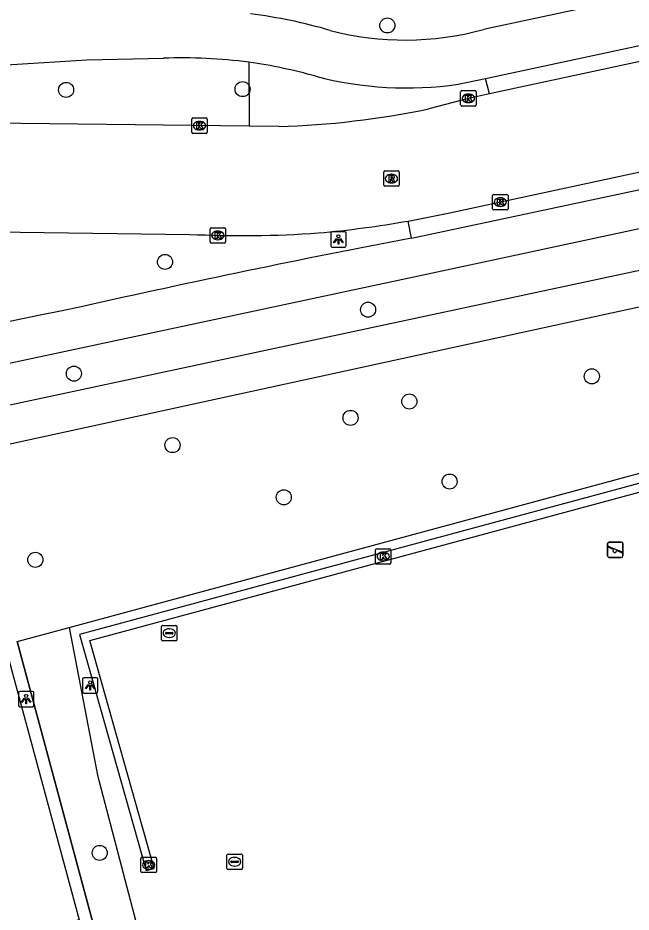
# Model space of a CAD drawing. Extents: x 159053 to 160041, y 380450 to 381422.
# Drawn here: x 159553.7 to 159593.5, y 380758.1 to 380816.2 of the extents above; entities that cross this region are included whole.
import ezdxf

# ---------------------------------------------------------------- set-up
doc = ezdxf.new("R2010")
doc.units = 0
for name, color, linetype in [('IMGEO_Berm_groen', 7, 'Continuous'), ('IMGEO_Boom', 7, 'Continuous'), ('IMGEO_Fietspad_gesloten', 7, 'Continuous'), ('IMGEO_Groenvoorziening', 7, 'Continuous'), ('IMGEO_Hek', 7, 'Continuous'), ('IMGEO_Kolk', 7, 'Continuous'), ('IMGEO_Lichtpunt', 7, 'Continuous'), ('IMGEO_Parkeervlak_gesloten', 7, 'Continuous'), ('IMGEO_Rijbaan_lokaal_gesloten', 7, 'Continuous'), ('IMGEO_Rijbaan_lokaal_open', 7, 'Continuous'), ('IMGEO_Rioolput', 7, 'Continuous'), ('IMGEO_Speelvoorziening', 7, 'Continuous'), ('IMGEO_Verkeerseiland_open', 7, 'Continuous'), ('IMGEO_Voetpad_open', 7, 'Continuous'), ('IMGEO_Waterleidingput', 7, 'Continuous')]:
    doc.layers.add(name, color=color, linetype=linetype)

msp = doc.modelspace()

# ---------------------------------------------------------------- linework, layer by layer
at = {"layer": 'IMGEO_Berm_groen'}
for points in [[(159568.714, 380813.308), (159568.738, 380809.156)], [(159518.007, 380746.141), (159518.033, 380746.058), (159558.661, 380757.138), (159553.651, 380775.706)]]:
    msp.add_lwpolyline(points, dxfattribs=at)
at = {"layer": 'IMGEO_Boom'}
for centre in [(159577.704, 380815.702), (159568.3, 380811.569), (159556.838, 380811.516), (159563.263, 380800.348), (159576.453, 380797.248), (159557.343, 380793.097), (159590.989, 380792.919), (159579.133, 380791.288), (159575.314, 380790.224), (159563.749, 380788.457), (159581.75, 380786.09), (159570.979, 380785.067), (159554.841, 380781.01), (159559.021, 380761.984)]:
    msp.add_circle(centre, 0.489, dxfattribs=at)
at = {"layer": 'IMGEO_Fietspad_gesloten'}
for points in [[(159701.47, 380840.418), (159689.195, 380837.604), (159669.796, 380833.379), (159641.299, 380827.696), (159583.943, 380815.437)], [(159584.084, 380812.266), (159641.97, 380824.675), (159670.378, 380830.356), (159689.881, 380834.577), (159702.755, 380837.567)], [(159548.408, 380812.863), (159558.175, 380813.469), (159563.161, 380813.573)], [(159579.274, 380801.887), (159630.529, 380812.809)], [(159582.295, 380811.882), (159584.084, 380812.266)], [(159609.517, 380805.8), (159580.041, 380799.489), (159531.309, 380789.098), (159521.713, 380787.099), (159506.465, 380783.743)]]:
    msp.add_lwpolyline(points, dxfattribs=at)
for centre, radius, start, end in [((159564.551, 380782.844), 33.88, 73.80616, 82.77199), ((159578.865, 380834.022), 19.266, 255.37404, 285.28287), ((159564.427, 380781.793), 31.805, 82.25391, 92.2817), ((159564.449, 380782.035), 31.563, 74.17353, 82.23406), ((159578.962, 380835.026), 23.382, 255.37299, 278.19591), ((159694.458, 380193.165), 619.524, 100.714929, 102.732286), ((159959.553, 378841.286), 1996.975, 101.602577, 102.953036)]:
    msp.add_arc(centre, radius, start, end, dxfattribs=at)
at = {"layer": 'IMGEO_Groenvoorziening'}
for points in [[(159557.036, 380776.621), (159694.564, 380813.798), (159694.886, 380812.603)], [(159553.651, 380775.706), (159557.036, 380776.621)], [(159557.036, 380776.621), (159558.877, 380767.036), (159562.896, 380751.667)]]:
    msp.add_lwpolyline(points, dxfattribs=at)
at = {"layer": 'IMGEO_Hek'}
for points in [[(159557.036, 380776.621), (159694.564, 380813.798)], [(159553.651, 380775.706), (159557.036, 380776.621)], [(159553.651, 380775.706), (159558.661, 380757.138), (159518.033, 380746.058), (159517.334, 380748.304), (159508.537, 380745.958)]]:
    msp.add_lwpolyline(points, dxfattribs=at)
at = {"layer": 'IMGEO_Kolk'}
for p, q in [((159582.468, 380810.542), (159582.468, 380811.394)), ((159582.543, 380811.468), (159583.395, 380811.468)), ((159582.956, 380811.248), (159582.981, 380811.248)), ((159583.469, 380811.394), (159583.469, 380810.542)), ((159583.395, 380810.468), (159582.543, 380810.468)), ((159582.979, 380810.688), (159582.954, 380810.688)), ((159565.003, 380808.77), (159565.003, 380809.622)), ((159565.078, 380809.696), (159565.93, 380809.696)), ((159565.491, 380809.476), (159565.516, 380809.476)), ((159566.004, 380809.622), (159566.004, 380808.77)), ((159565.93, 380808.696), (159565.078, 380808.696)), ((159565.514, 380808.916), (159565.489, 380808.916)), ((159584.542, 380803.804), (159584.542, 380804.656)), ((159584.617, 380804.73), (159585.469, 380804.73)), ((159585.543, 380804.656), (159585.543, 380803.804)), ((159585.053, 380803.95), (159585.028, 380803.95)), ((159585.03, 380804.51), (159585.055, 380804.51)), ((159585.469, 380803.73), (159584.617, 380803.73)), ((159566.196, 380801.646), (159566.196, 380802.498)), ((159566.271, 380802.572), (159567.123, 380802.572)), ((159566.684, 380802.352), (159566.709, 380802.352)), ((159567.197, 380802.498), (159567.197, 380801.646)), ((159566.707, 380801.792), (159566.682, 380801.792)), ((159567.123, 380801.572), (159566.271, 380801.572)), ((159576.938, 380780.806), (159576.938, 380781.658)), ((159577.013, 380781.732), (159577.865, 380781.732)), ((159577.426, 380781.512), (159577.451, 380781.512)), ((159577.939, 380781.658), (159577.939, 380780.806)), ((159577.865, 380780.732), (159577.013, 380780.732)), ((159577.449, 380780.952), (159577.424, 380780.952)), ((159561.7, 380760.777), (159561.7, 380761.629)), ((159561.775, 380761.703), (159562.627, 380761.703)), ((159562.701, 380761.629), (159562.701, 380760.777)), ((159562.188, 380761.483), (159562.213, 380761.483)), ((159562.627, 380760.703), (159561.775, 380760.703)), ((159562.211, 380760.923), (159562.186, 380760.923))]:
    msp.add_line(p, q, dxfattribs=at)
for points in [[(159582.468, 380810.542), (159582.468, 380811.394)], [(159582.543, 380811.468), (159583.395, 380811.468)], [(159582.789, 380811.168), (159582.912, 380811.168), (159582.912, 380811.017), (159583.042, 380811.168), (159583.206, 380811.168), (159583.06, 380811.017), (159583.213, 380810.768), (159583.061, 380810.768), (159582.976, 380810.932), (159582.912, 380810.865), (159582.912, 380810.768), (159582.789, 380810.768), (159582.789, 380811.168)], [(159583.469, 380811.394), (159583.469, 380810.542)], [(159583.395, 380810.468), (159582.543, 380810.468)], [(159565.003, 380808.77), (159565.003, 380809.622)], [(159565.078, 380809.696), (159565.93, 380809.696)], [(159565.324, 380809.396), (159565.447, 380809.396), (159565.447, 380809.245), (159565.577, 380809.396), (159565.741, 380809.396), (159565.595, 380809.245), (159565.748, 380808.996), (159565.596, 380808.996), (159565.511, 380809.16), (159565.447, 380809.093), (159565.447, 380808.996), (159565.324, 380808.996), (159565.324, 380809.396)], [(159566.004, 380809.622), (159566.004, 380808.77)], [(159565.93, 380808.696), (159565.078, 380808.696)], [(159584.542, 380803.804), (159584.542, 380804.656)], [(159584.617, 380804.73), (159585.469, 380804.73)], [(159585.543, 380804.656), (159585.543, 380803.804)], [(159584.863, 380804.43), (159584.986, 380804.43), (159584.986, 380804.279), (159585.116, 380804.43), (159585.28, 380804.43), (159585.134, 380804.279), (159585.287, 380804.03), (159585.135, 380804.03), (159585.05, 380804.194), (159584.986, 380804.127), (159584.986, 380804.03), (159584.863, 380804.03), (159584.863, 380804.43)], [(159585.469, 380803.73), (159584.617, 380803.73)], [(159566.196, 380801.646), (159566.196, 380802.498)], [(159566.271, 380802.572), (159567.123, 380802.572)], [(159566.517, 380802.272), (159566.64, 380802.272), (159566.64, 380802.121), (159566.77, 380802.272), (159566.934, 380802.272), (159566.788, 380802.121), (159566.941, 380801.872), (159566.789, 380801.872), (159566.704, 380802.036), (159566.64, 380801.969), (159566.64, 380801.872), (159566.517, 380801.872), (159566.517, 380802.272)], [(159567.197, 380802.498), (159567.197, 380801.646)], [(159567.123, 380801.572), (159566.271, 380801.572)], [(159576.938, 380780.806), (159576.938, 380781.658)], [(159577.013, 380781.732), (159577.865, 380781.732)], [(159577.259, 380781.432), (159577.382, 380781.432), (159577.382, 380781.281), (159577.512, 380781.432), (159577.676, 380781.432), (159577.53, 380781.281), (159577.683, 380781.032), (159577.531, 380781.032), (159577.446, 380781.196), (159577.382, 380781.129), (159577.382, 380781.032), (159577.259, 380781.032), (159577.259, 380781.432)], [(159577.939, 380781.658), (159577.939, 380780.806)], [(159577.865, 380780.732), (159577.013, 380780.732)], [(159561.7, 380760.777), (159561.7, 380761.629)], [(159561.775, 380761.703), (159562.627, 380761.703)], [(159562.701, 380761.629), (159562.701, 380760.777)], [(159562.021, 380761.403), (159562.144, 380761.403), (159562.144, 380761.252), (159562.274, 380761.403), (159562.438, 380761.403), (159562.292, 380761.252), (159562.445, 380761.003), (159562.293, 380761.003), (159562.208, 380761.167), (159562.144, 380761.1), (159562.144, 380761.003), (159562.021, 380761.003), (159562.021, 380761.403)], [(159562.627, 380760.703), (159561.775, 380760.703)]]:
    msp.add_lwpolyline(points, dxfattribs=at)
for centre, start, end in [((159582.545, 380811.392), 91.55205, 178.44795), ((159582.545, 380811.392), 91.55205, 178.44795), ((159583.393, 380811.392), 1.55205, 88.44795), ((159583.393, 380811.392), 1.55205, 88.44795), ((159582.545, 380810.544), 181.55205, 268.44795), ((159582.545, 380810.544), 181.55205, 268.44795), ((159583.393, 380810.544), 271.55205, 358.44795), ((159583.393, 380810.544), 271.55205, 358.44795), ((159565.08, 380809.62), 91.55205, 178.44795), ((159565.08, 380809.62), 91.55205, 178.44795), ((159565.928, 380809.62), 1.55205, 88.44795), ((159565.928, 380809.62), 1.55205, 88.44795), ((159565.08, 380808.772), 181.55205, 268.44795), ((159565.08, 380808.772), 181.55205, 268.44795), ((159565.928, 380808.772), 271.55205, 358.44795), ((159565.928, 380808.772), 271.55205, 358.44795), ((159584.619, 380804.654), 91.55205, 178.44795), ((159584.619, 380804.654), 91.55205, 178.44795), ((159585.467, 380804.654), 1.55205, 88.44795), ((159585.467, 380804.654), 1.55205, 88.44795), ((159584.619, 380803.806), 181.55205, 268.44795), ((159584.619, 380803.806), 181.55205, 268.44795), ((159585.467, 380803.806), 271.55205, 358.44795), ((159585.467, 380803.806), 271.55205, 358.44795), ((159566.273, 380802.496), 91.55205, 178.44795), ((159566.273, 380802.496), 91.55205, 178.44795), ((159567.121, 380802.496), 1.55205, 88.44795), ((159567.121, 380802.496), 1.55205, 88.44795), ((159566.273, 380801.648), 181.55205, 268.44795), ((159566.273, 380801.648), 181.55205, 268.44795), ((159567.121, 380801.648), 271.55205, 358.44795), ((159567.121, 380801.648), 271.55205, 358.44795), ((159577.015, 380781.656), 91.55205, 178.44795), ((159577.015, 380781.656), 91.55205, 178.44795), ((159577.863, 380781.656), 1.55205, 88.44795), ((159577.863, 380781.656), 1.55205, 88.44795), ((159577.015, 380780.808), 181.55205, 268.44795), ((159577.015, 380780.808), 181.55205, 268.44795), ((159577.863, 380780.808), 271.55205, 358.44795), ((159577.863, 380780.808), 271.55205, 358.44795), ((159561.777, 380761.627), 91.55205, 178.44795), ((159561.777, 380761.627), 91.55205, 178.44795), ((159562.625, 380761.627), 1.55205, 88.44795), ((159562.625, 380761.627), 1.55205, 88.44795), ((159561.777, 380760.779), 181.55205, 268.44795), ((159561.777, 380760.779), 181.55205, 268.44795), ((159562.625, 380760.779), 271.55205, 358.44795), ((159562.625, 380760.779), 271.55205, 358.44795)]:
    msp.add_arc(centre, 0.0765, start, end, dxfattribs=at)
for centre, major_axis, ratio, start_param, end_param in [((159582.955, 380810.968), (-0.387, 0.002), 0.722429, 4.712389, 7.853982), ((159582.98, 380810.968), (-0.39, 0.002), 0.717154, 1.570796, 4.712389), ((159565.49, 380809.196), (-0.387, 0.002), 0.722429, 4.712389, 7.853982), ((159565.515, 380809.196), (-0.39, 0.002), 0.717154, 1.570796, 4.712389), ((159585.029, 380804.23), (-0.387, 0.002), 0.722429, 4.712389, 7.853982), ((159585.054, 380804.23), (-0.39, 0.002), 0.717154, 1.570796, 4.712389), ((159566.683, 380802.072), (-0.387, 0.002), 0.722429, 4.712389, 7.853982), ((159566.708, 380802.072), (-0.39, 0.002), 0.717154, 1.570796, 4.712389), ((159577.425, 380781.232), (-0.387, 0.002), 0.722429, 4.712389, 7.853982), ((159577.45, 380781.232), (-0.39, 0.002), 0.717154, 1.570796, 4.712389), ((159562.187, 380761.203), (-0.387, 0.002), 0.722429, 4.712389, 7.853982), ((159562.212, 380761.203), (-0.39, 0.002), 0.717154, 1.570796, 4.712389)]:
    msp.add_ellipse(centre, major_axis=major_axis, ratio=ratio, start_param=start_param, end_param=end_param, dxfattribs=at)
at = {"layer": 'IMGEO_Lichtpunt'}
for p, q in [((159574.031, 380802.213), (159574.031, 380801.406)), ((159574.031, 380802.213), (159574.031, 380801.406)), ((159574.933, 380802.308), (159574.125, 380802.308)), ((159574.933, 380802.308), (159574.125, 380802.308)), ((159575.027, 380801.406), (159575.027, 380802.213)), ((159575.027, 380801.406), (159575.027, 380802.213)), ((159574.125, 380801.312), (159574.933, 380801.312)), ((159574.125, 380801.312), (159574.933, 380801.312)), ((159557.904, 380773.257), (159557.904, 380772.45)), ((159557.904, 380773.257), (159557.904, 380772.45)), ((159558.806, 380773.352), (159557.998, 380773.352)), ((159558.806, 380773.352), (159557.998, 380773.352)), ((159558.9, 380772.45), (159558.9, 380773.257)), ((159558.9, 380772.45), (159558.9, 380773.257)), ((159553.745, 380772.373), (159553.745, 380771.566)), ((159553.745, 380772.373), (159553.745, 380771.566)), ((159554.647, 380772.468), (159553.839, 380772.468)), ((159554.647, 380772.468), (159553.839, 380772.468)), ((159554.741, 380771.566), (159554.741, 380772.373)), ((159554.741, 380771.566), (159554.741, 380772.373)), ((159557.998, 380772.356), (159558.806, 380772.356)), ((159557.998, 380772.356), (159558.806, 380772.356)), ((159553.839, 380771.472), (159554.647, 380771.472)), ((159553.839, 380771.472), (159554.647, 380771.472))]:
    msp.add_line(p, q, dxfattribs=at)
for points in [[(159574.405, 380801.877), (159574.444, 380801.849), (159574.256, 380801.587), (159574.218, 380801.614), (159574.405, 380801.877)], [(159574.507, 380801.829), (159574.554, 380801.829), (159574.554, 380801.507), (159574.507, 380801.507), (159574.507, 380801.829)], [(159574.617, 380801.849), (159574.655, 380801.876), (159574.842, 380801.614), (159574.803, 380801.586), (159574.617, 380801.849)], [(159558.278, 380772.921), (159558.317, 380772.893), (159558.129, 380772.631), (159558.091, 380772.658), (159558.278, 380772.921)], [(159558.38, 380772.873), (159558.427, 380772.873), (159558.427, 380772.551), (159558.38, 380772.551), (159558.38, 380772.873)], [(159558.49, 380772.893), (159558.528, 380772.92), (159558.715, 380772.658), (159558.676, 380772.63), (159558.49, 380772.893)], [(159554.119, 380772.037), (159554.158, 380772.009), (159553.97, 380771.747), (159553.932, 380771.774), (159554.119, 380772.037)], [(159554.331, 380772.009), (159554.369, 380772.036), (159554.556, 380771.774), (159554.517, 380771.746), (159554.331, 380772.009)], [(159554.221, 380771.989), (159554.268, 380771.989), (159554.268, 380771.667), (159554.221, 380771.667), (159554.221, 380771.989)]]:
    msp.add_lwpolyline(points, dxfattribs=at)
for centre in [(159574.53, 380802.011), (159558.403, 380773.055), (159554.244, 380772.171)]:
    msp.add_circle(centre, 0.0994, dxfattribs=at)
for centre, start, end in [((159574.125, 380802.213), 90, 180), ((159574.125, 380802.213), 90, 180), ((159574.933, 380802.213), 0, 90), ((159574.933, 380802.213), 0, 90), ((159574.125, 380801.406), 180, 270), ((159574.125, 380801.406), 180, 270), ((159574.933, 380801.406), 270, 0), ((159574.933, 380801.406), 270, 360), ((159557.998, 380773.257), 90, 180), ((159557.998, 380773.257), 90, 180), ((159558.806, 380773.257), 0, 90), ((159558.806, 380773.257), 0, 90), ((159553.839, 380772.373), 90, 180), ((159553.839, 380772.373), 90, 180), ((159554.647, 380772.373), 0, 90), ((159554.647, 380772.373), 0, 90), ((159557.998, 380772.45), 180, 270), ((159557.998, 380772.45), 180, 270), ((159558.806, 380772.45), 270, 0), ((159558.806, 380772.45), 270, 360), ((159553.839, 380771.566), 180, 270), ((159553.839, 380771.566), 180, 270), ((159554.647, 380771.566), 270, 0), ((159554.647, 380771.566), 270, 360)]:
    msp.add_arc(centre, 0.0946, start, end, dxfattribs=at)
at = {"layer": 'IMGEO_Parkeervlak_gesloten'}
msp.add_lwpolyline([(159510.851, 380770.152), (159509.689, 380774.271), (159550.171, 380785.338), (159557.689, 380757.639), (159529.134, 380750), (159518.45, 380747.142)], dxfattribs=at)
at = {"layer": 'IMGEO_Rijbaan_lokaal_gesloten'}
for points in [[(159702.959, 380836.47), (159681.481, 380831.636), (159662.364, 380827.617), (159642.223, 380823.623), (159622.142, 380819.406), (159584.34, 380811.262)], [(159579.06, 380803.004), (159581.659, 380803.506), (159608.509, 380809.291), (159639.258, 380815.783)], [(159584.34, 380811.262), (159582.969, 380810.968), (159580.4, 380810.281)], [(159568.738, 380809.156), (159544.602, 380809.444)], [(159570.652, 380809.133), (159568.738, 380809.156)], [(159531.854, 380802.585), (159564.839, 380802.14)]]:
    msp.add_lwpolyline(points, dxfattribs=at)
for centre, radius, start, end in [((159568.811, 380866.724), 57.621, 271.83073, 281.60258), ((159567.131, 380870.605), 68.645, 275.0977, 280.00789), ((159568.269, 380872.814), 70.757, 267.22183, 274.02086)]:
    msp.add_arc(centre, radius, start, end, dxfattribs=at)
at = {"layer": 'IMGEO_Rijbaan_lokaal_open'}
msp.add_lwpolyline([(159694.636, 380812.539), (159694.48, 380813.062), (159557.701, 380776.164), (159562.046, 380760.831), (159562.553, 380760.977), (159558.38, 380775.781), (159668.02, 380805.359)], dxfattribs=at)
at = {"layer": 'IMGEO_Rioolput'}
for p, q in [((159577.547, 380806.257), (159578.399, 380806.257)), ((159577.472, 380805.331), (159577.472, 380806.183)), ((159577.96, 380806.037), (159577.985, 380806.037)), ((159578.473, 380806.183), (159578.473, 380805.331)), ((159578.399, 380805.257), (159577.547, 380805.257)), ((159577.983, 380805.477), (159577.958, 380805.477))]:
    msp.add_line(p, q, dxfattribs=at)
for points in [[(159577.547, 380806.257), (159578.399, 380806.257)], [(159577.472, 380805.331), (159577.472, 380806.183)], [(159578.061, 380805.955), (159577.809, 380805.957), (159577.809, 380805.557)], [(159577.809, 380805.557), (159577.933, 380805.557), (159577.933, 380805.719), (159577.944, 380805.719)], [(159577.987, 380805.876), (159577.933, 380805.876), (159577.933, 380805.795)], [(159577.933, 380805.795), (159577.985, 380805.795)], [(159577.991, 380805.69), (159578.062, 380805.557), (159578.202, 380805.557), (159578.137, 380805.683)], [(159578.473, 380806.183), (159578.473, 380805.331)], [(159578.399, 380805.257), (159577.547, 380805.257)]]:
    msp.add_lwpolyline(points, dxfattribs=at)
for centre, radius, start, end in [((159577.549, 380806.181), 0.0765, 91.55205, 178.44795), ((159577.549, 380806.181), 0.0765, 91.55205, 178.44795), ((159578.397, 380806.181), 0.0765, 1.55205, 88.44795), ((159578.397, 380806.181), 0.0765, 1.55205, 88.44795), ((159577.943, 380805.666), 0.0533, 26.02933, 88.69889), ((159577.969, 380805.984), 0.19, 274.7715, 282.96867), ((159577.993, 380805.78), 0.0964, 77.00612, 93.18647), ((159578.007, 380805.837), 0.0378, 276.66336, 79.67722), ((159578.06, 380805.845), 0.109, 350.36119, 89.41601), ((159578.058, 380805.845), 0.112, 277.58423, 350.98172), ((159578.042, 380805.63), 0.108, 29.51342, 73.79051), ((159577.549, 380805.333), 0.0765, 181.55205, 268.44795), ((159577.549, 380805.333), 0.0765, 181.55205, 268.44795), ((159578.397, 380805.333), 0.0765, 271.55205, 358.44795), ((159578.397, 380805.333), 0.0765, 271.55205, 358.44795)]:
    msp.add_arc(centre, radius, start, end, dxfattribs=at)
for centre, major_axis, ratio, start_param, end_param in [((159577.959, 380805.757), (-0.387, 0.002), 0.722429, 4.712389, 7.853982), ((159577.984, 380805.757), (-0.39, 0.002), 0.717154, 1.570796, 4.712389)]:
    msp.add_ellipse(centre, major_axis=major_axis, ratio=ratio, start_param=start_param, end_param=end_param, dxfattribs=at)
at = {"layer": 'IMGEO_Speelvoorziening'}
for p, q in [((159592.015, 380781.259), (159592.015, 380782.059)), ((159592.015, 380782.059), (159592.015, 380781.259)), ((159592.084, 380781.884), (159592.96, 380781.531)), ((159592.115, 380782.159), (159592.905, 380782.159)), ((159592.905, 380782.159), (159592.115, 380782.159)), ((159593.005, 380782.059), (159593.005, 380781.259)), ((159593.005, 380781.259), (159593.005, 380782.059)), ((159592.398, 380781.687), (159592.059, 380781.824)), ((159592.936, 380781.471), (159592.596, 380781.608)), ((159592.905, 380781.159), (159592.115, 380781.159)), ((159592.115, 380781.159), (159592.905, 380781.159))]:
    msp.add_line(p, q, dxfattribs=at)
for centre, radius, start, end in [((159592.115, 380782.059), 0.1, 90, 180), ((159592.115, 380782.059), 0.1, 90, 180), ((159592.072, 380781.854), 0.0327, 68.07798, 248.07798), ((159592.905, 380782.059), 0.1, 0, 90), ((159592.905, 380782.059), 0.1, 360, 90), ((159592.477, 380781.597), 0.12, 130.99278, 5.16318), ((159592.948, 380781.501), 0.0327, 248.07798, 68.07798), ((159592.115, 380781.259), 0.1, 180, 270), ((159592.115, 380781.259), 0.1, 180, 270), ((159592.905, 380781.259), 0.1, 270, 0), ((159592.905, 380781.259), 0.1, 270, 0)]:
    msp.add_arc(centre, radius, start, end, dxfattribs=at)
at = {"layer": 'IMGEO_Verkeerseiland_open'}
for points in [[(159584.34, 380811.262), (159584.084, 380812.266)], [(159579.274, 380801.887), (159579.06, 380803.004)]]:
    msp.add_lwpolyline(points, dxfattribs=at)
at = {"layer": 'IMGEO_Voetpad_open'}
for points in [[(159507.401, 380778.807), (159537.961, 380785.234), (159605.883, 380800.005), (159670.336, 380813.303), (159681.175, 380815.073), (159690.173, 380816.785), (159704.176, 380819.004)], [(159631.091, 380807.706), (159597.933, 380800.609), (159554.204, 380791.269), (159520.552, 380784.102), (159514.007, 380782.776), (159506.964, 380781.227)]]:
    msp.add_lwpolyline(points, dxfattribs=at)
at = {"layer": 'IMGEO_Waterleidingput'}
for p, q in [((159563.04, 380775.822), (159563.04, 380776.674)), ((159563.115, 380776.748), (159563.967, 380776.748)), ((159564.041, 380776.674), (159564.041, 380775.822)), ((159563.299, 380776.242), (159563.299, 380776.254)), ((159563.737, 380776.205), (159563.339, 380776.205)), ((159563.342, 380776.291), (159563.74, 380776.291)), ((159563.528, 380776.528), (159563.553, 380776.528)), ((159563.783, 380776.254), (159563.783, 380776.242)), ((159563.967, 380775.748), (159563.115, 380775.748)), ((159563.551, 380775.968), (159563.526, 380775.968)), ((159567.286, 380760.982), (159567.286, 380761.834)), ((159567.361, 380761.908), (159568.213, 380761.908)), ((159567.774, 380761.688), (159567.799, 380761.688)), ((159568.287, 380761.834), (159568.287, 380760.982)), ((159567.545, 380761.402), (159567.545, 380761.414)), ((159567.983, 380761.365), (159567.585, 380761.365)), ((159567.588, 380761.451), (159567.986, 380761.451)), ((159567.797, 380761.128), (159567.772, 380761.128)), ((159568.029, 380761.414), (159568.029, 380761.402)), ((159568.213, 380760.908), (159567.361, 380760.908))]:
    msp.add_line(p, q, dxfattribs=at)
for points in [[(159563.04, 380775.822), (159563.04, 380776.674)], [(159563.115, 380776.748), (159563.967, 380776.748)], [(159564.041, 380776.674), (159564.041, 380775.822)], [(159563.967, 380775.748), (159563.115, 380775.748)], [(159567.286, 380760.982), (159567.286, 380761.834)], [(159567.361, 380761.908), (159568.213, 380761.908)], [(159568.287, 380761.834), (159568.287, 380760.982)], [(159568.213, 380760.908), (159567.361, 380760.908)]]:
    msp.add_lwpolyline(points, dxfattribs=at)
for centre, radius, start, end in [((159563.117, 380776.672), 0.0765, 91.55205, 178.44795), ((159563.117, 380776.672), 0.0765, 91.55205, 178.44795), ((159563.965, 380776.672), 0.0765, 1.55205, 88.44795), ((159563.965, 380776.672), 0.0765, 1.55205, 88.44795), ((159563.339, 380776.251), 0.0403, 85.87752, 175.75265), ((159563.336, 380776.241), 0.0366, 178.93798, 274.71019), ((159563.74, 380776.248), 0.043, 264.86636, 352.45326), ((159563.744, 380776.253), 0.0386, 1.73085, 96.63898), ((159563.117, 380775.824), 0.0765, 181.55205, 268.44795), ((159563.117, 380775.824), 0.0765, 181.55205, 268.44795), ((159563.965, 380775.824), 0.0765, 271.55205, 358.44795), ((159563.965, 380775.824), 0.0765, 271.55205, 358.44795), ((159567.363, 380761.832), 0.0765, 91.55205, 178.44795), ((159567.363, 380761.832), 0.0765, 91.55205, 178.44795), ((159568.211, 380761.832), 0.0765, 1.55205, 88.44795), ((159568.211, 380761.832), 0.0765, 1.55205, 88.44795), ((159567.363, 380760.984), 0.0765, 181.55205, 268.44795), ((159567.363, 380760.984), 0.0765, 181.55205, 268.44795), ((159567.585, 380761.411), 0.0403, 85.87752, 175.75265), ((159567.582, 380761.401), 0.0366, 178.93798, 274.71019), ((159567.986, 380761.408), 0.043, 264.86636, 352.45326), ((159567.99, 380761.413), 0.0386, 1.73085, 96.63898), ((159568.211, 380760.984), 0.0765, 271.55205, 358.44795), ((159568.211, 380760.984), 0.0765, 271.55205, 358.44795)]:
    msp.add_arc(centre, radius, start, end, dxfattribs=at)
for centre, major_axis, ratio, start_param, end_param in [((159563.527, 380776.248), (-0.387, 0.002), 0.722429, 4.712389, 7.853982), ((159563.552, 380776.248), (-0.39, 0.002), 0.717154, 1.570796, 4.712389), ((159567.773, 380761.408), (-0.387, 0.002), 0.722429, 4.712389, 7.853982), ((159567.798, 380761.408), (-0.39, 0.002), 0.717154, 1.570796, 4.712389)]:
    msp.add_ellipse(centre, major_axis=major_axis, ratio=ratio, start_param=start_param, end_param=end_param, dxfattribs=at)

doc.saveas('drawing.dxf')
